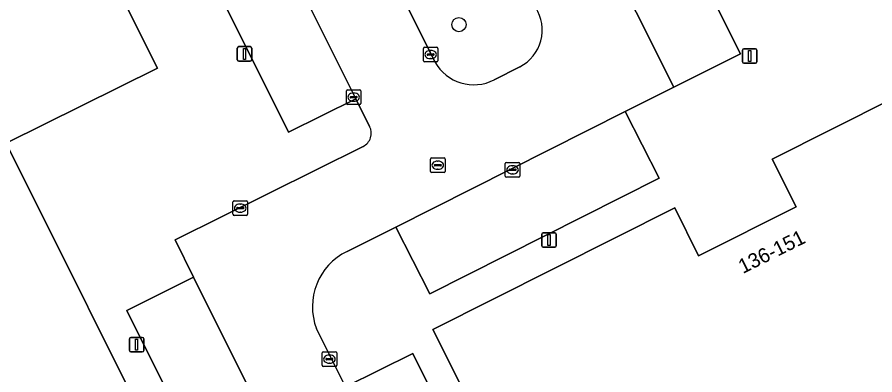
# Model space of a CAD drawing. Extents: x 158455 to 159797, y 387218 to 388672.
# Drawn here: x 159036.6 to 159095.6, y 387547.3 to 387572 of the extents above; entities that cross this region are included whole.
import ezdxf

# ---------------------------------------------------------------- set-up
doc = ezdxf.new("R2010")
doc.units = 0
for name, color, linetype in [('IMGEO_Berm_groen', 7, 'Continuous'), ('IMGEO_Boom', 7, 'Continuous'), ('IMGEO_Erf', 7, 'Continuous'), ('IMGEO_Kolk', 7, 'Continuous'), ('IMGEO_Lichtmast', 7, 'Continuous'), ('IMGEO_Pand', 7, 'Continuous'), ('IMGEO_Pand_nummerreeks', 7, 'Continuous'), ('IMGEO_Parkeervlak_open', 7, 'Continuous'), ('IMGEO_Rijbaan_lokaal_open', 7, 'Continuous'), ('IMGEO_Rioolput', 7, 'Continuous'), ('IMGEO_Voetpad_open', 7, 'Continuous')]:
    doc.layers.add(name, color=color, linetype=linetype)

msp = doc.modelspace()

# ---------------------------------------------------------------- linework, layer by layer
at = {"layer": 'IMGEO_Berm_groen'}
for points in [[(159058.095, 387600.913), (159051.06, 387597.547), (159065.368, 387568.879)], [(159069.448, 387567.645), (159071.213, 387568.537)]]:
    msp.add_lwpolyline(points, dxfattribs=at)
for centre, radius, start, end in [((159069.906, 387571.068), 2.848, 297.31811, 32.83656), ((159068.044, 387570.365), 3.061, 209.03921, 297.30481)]:
    msp.add_arc(centre, radius, start, end, dxfattribs=at)
at = {"layer": 'IMGEO_Boom'}
msp.add_circle((159067.018, 387571.442), 0.489, dxfattribs=at)
at = {"layer": 'IMGEO_Erf'}
for points in [[(159060.812, 387608.966), (159063.729, 387603.144), (159068.305, 387605.454), (159086.398, 387569.437), (159081.795, 387567.14), (159078.459, 387565.459), (159080.788, 387560.866), (159065.015, 387552.921), (159062.684, 387557.498), (159059.329, 387555.828)], [(159057.226, 387550.512), (159059.224, 387546.508), (159063.841, 387548.815), (159075.054, 387526.304), (159070.436, 387524.01), (159070.816, 387523.205)]]:
    msp.add_lwpolyline(points, dxfattribs=at)
msp.add_lwpolyline([(159076.762, 387527.453), (159065.218, 387550.45), (159081.872, 387558.822), (159083.509, 387555.537), (159090.218, 387558.905), (159088.568, 387562.191), (159105.222, 387570.559), (159116.77, 387547.552)], close=True, dxfattribs=at)
msp.add_arc((159061.145, 387552.036), 4.205, 115.59016, 201.24252, dxfattribs=at)
at = {"layer": 'IMGEO_Kolk'}
for p, q in [((159064.574, 387568.957), (159064.574, 387569.809)), ((159064.649, 387569.883), (159065.501, 387569.883)), ((159065.062, 387569.663), (159065.087, 387569.663)), ((159065.575, 387569.809), (159065.575, 387568.957)), ((159064.833, 387569.377), (159064.833, 387569.389)), ((159065.271, 387569.34), (159064.873, 387569.34)), ((159064.876, 387569.426), (159065.274, 387569.426)), ((159065.085, 387569.103), (159065.06, 387569.103)), ((159065.317, 387569.389), (159065.317, 387569.377)), ((159065.501, 387568.883), (159064.649, 387568.883)), ((159059.278, 387566.024), (159059.278, 387566.876)), ((159059.353, 387566.95), (159060.205, 387566.95)), ((159059.766, 387566.73), (159059.791, 387566.73)), ((159060.279, 387566.876), (159060.279, 387566.024)), ((159059.537, 387566.444), (159059.537, 387566.456)), ((159059.975, 387566.407), (159059.577, 387566.407)), ((159059.58, 387566.493), (159059.978, 387566.493)), ((159059.789, 387566.17), (159059.764, 387566.17)), ((159060.021, 387566.456), (159060.021, 387566.444)), ((159060.205, 387565.95), (159059.353, 387565.95)), ((159070.283, 387561.949), (159071.135, 387561.949)), ((159070.208, 387561.023), (159070.208, 387561.875)), ((159070.467, 387561.443), (159070.467, 387561.455)), ((159070.905, 387561.406), (159070.507, 387561.406)), ((159070.51, 387561.492), (159070.908, 387561.492)), ((159070.696, 387561.729), (159070.721, 387561.729)), ((159070.951, 387561.455), (159070.951, 387561.443)), ((159071.209, 387561.875), (159071.209, 387561.023)), ((159071.135, 387560.949), (159070.283, 387560.949)), ((159070.719, 387561.169), (159070.694, 387561.169)), ((159051.479, 387558.39), (159051.479, 387559.242)), ((159051.554, 387559.316), (159052.406, 387559.316)), ((159051.967, 387559.096), (159051.992, 387559.096)), ((159052.48, 387559.242), (159052.48, 387558.39)), ((159051.738, 387558.81), (159051.738, 387558.822)), ((159052.176, 387558.773), (159051.778, 387558.773)), ((159051.781, 387558.859), (159052.179, 387558.859)), ((159051.99, 387558.536), (159051.965, 387558.536)), ((159052.222, 387558.822), (159052.222, 387558.81)), ((159052.406, 387558.316), (159051.554, 387558.316)), ((159057.609, 387547.998), (159057.609, 387548.85)), ((159057.684, 387548.924), (159058.536, 387548.924)), ((159057.868, 387548.418), (159057.868, 387548.43)), ((159058.306, 387548.381), (159057.908, 387548.381)), ((159057.911, 387548.467), (159058.309, 387548.467)), ((159058.097, 387548.704), (159058.122, 387548.704)), ((159058.352, 387548.43), (159058.352, 387548.418)), ((159058.61, 387548.85), (159058.61, 387547.998)), ((159058.536, 387547.924), (159057.684, 387547.924)), ((159058.12, 387548.144), (159058.095, 387548.144))]:
    msp.add_line(p, q, dxfattribs=at)
for points in [[(159064.574, 387568.957), (159064.574, 387569.809)], [(159064.649, 387569.883), (159065.501, 387569.883)], [(159065.575, 387569.809), (159065.575, 387568.957)], [(159065.501, 387568.883), (159064.649, 387568.883)], [(159059.278, 387566.024), (159059.278, 387566.876)], [(159059.353, 387566.95), (159060.205, 387566.95)], [(159060.279, 387566.876), (159060.279, 387566.024)], [(159060.205, 387565.95), (159059.353, 387565.95)], [(159070.283, 387561.949), (159071.135, 387561.949)], [(159070.208, 387561.023), (159070.208, 387561.875)], [(159071.209, 387561.875), (159071.209, 387561.023)], [(159071.135, 387560.949), (159070.283, 387560.949)], [(159051.479, 387558.39), (159051.479, 387559.242)], [(159051.554, 387559.316), (159052.406, 387559.316)], [(159052.48, 387559.242), (159052.48, 387558.39)], [(159052.406, 387558.316), (159051.554, 387558.316)], [(159057.609, 387547.998), (159057.609, 387548.85)], [(159057.684, 387548.924), (159058.536, 387548.924)], [(159058.61, 387548.85), (159058.61, 387547.998)], [(159058.536, 387547.924), (159057.684, 387547.924)]]:
    msp.add_lwpolyline(points, dxfattribs=at)
for centre, radius, start, end in [((159064.651, 387569.807), 0.0765, 91.55205, 178.44795), ((159064.651, 387569.807), 0.0765, 91.55205, 178.44795), ((159065.499, 387569.807), 0.0765, 1.55205, 88.44795), ((159065.499, 387569.807), 0.0765, 1.55205, 88.44795), ((159064.873, 387569.386), 0.0403, 85.87752, 175.75265), ((159064.87, 387569.376), 0.0366, 178.93798, 274.71019), ((159065.274, 387569.383), 0.043, 264.86636, 352.45326), ((159065.278, 387569.388), 0.0386, 1.73085, 96.63898), ((159064.651, 387568.959), 0.0765, 181.55205, 268.44795), ((159064.651, 387568.959), 0.0765, 181.55205, 268.44795), ((159065.499, 387568.959), 0.0765, 271.55205, 358.44795), ((159065.499, 387568.959), 0.0765, 271.55205, 358.44795), ((159059.355, 387566.874), 0.0765, 91.55205, 178.44795), ((159059.355, 387566.874), 0.0765, 91.55205, 178.44795), ((159060.203, 387566.874), 0.0765, 1.55205, 88.44795), ((159060.203, 387566.874), 0.0765, 1.55205, 88.44795), ((159059.577, 387566.453), 0.0403, 85.87752, 175.75265), ((159059.574, 387566.443), 0.0366, 178.93798, 274.71019), ((159059.978, 387566.45), 0.043, 264.86636, 352.45326), ((159059.982, 387566.455), 0.0386, 1.73085, 96.63898), ((159059.355, 387566.026), 0.0765, 181.55205, 268.44795), ((159059.355, 387566.026), 0.0765, 181.55205, 268.44795), ((159060.203, 387566.026), 0.0765, 271.55205, 358.44795), ((159060.203, 387566.026), 0.0765, 271.55205, 358.44795), ((159070.285, 387561.873), 0.0765, 91.55205, 178.44795), ((159070.285, 387561.873), 0.0765, 91.55205, 178.44795), ((159071.133, 387561.873), 0.0765, 1.55205, 88.44795), ((159071.133, 387561.873), 0.0765, 1.55205, 88.44795), ((159070.507, 387561.452), 0.0403, 85.87752, 175.75265), ((159070.504, 387561.442), 0.0366, 178.93798, 274.71019), ((159070.908, 387561.449), 0.043, 264.86636, 352.45326), ((159070.912, 387561.454), 0.0386, 1.73085, 96.63898), ((159070.285, 387561.025), 0.0765, 181.55205, 268.44795), ((159070.285, 387561.025), 0.0765, 181.55205, 268.44795), ((159071.133, 387561.025), 0.0765, 271.55205, 358.44795), ((159071.133, 387561.025), 0.0765, 271.55205, 358.44795), ((159051.556, 387559.24), 0.0765, 91.55205, 178.44795), ((159051.556, 387559.24), 0.0765, 91.55205, 178.44795), ((159052.404, 387559.24), 0.0765, 1.55205, 88.44795), ((159052.404, 387559.24), 0.0765, 1.55205, 88.44795), ((159051.556, 387558.392), 0.0765, 181.55205, 268.44795), ((159051.556, 387558.392), 0.0765, 181.55205, 268.44795), ((159051.778, 387558.819), 0.0403, 85.87752, 175.75265), ((159051.775, 387558.809), 0.0366, 178.93798, 274.71019), ((159052.179, 387558.816), 0.043, 264.86636, 352.45326), ((159052.183, 387558.821), 0.0386, 1.73085, 96.63898), ((159052.404, 387558.392), 0.0765, 271.55205, 358.44795), ((159052.404, 387558.392), 0.0765, 271.55205, 358.44795), ((159057.686, 387548.848), 0.0765, 91.55205, 178.44795), ((159057.686, 387548.848), 0.0765, 91.55205, 178.44795), ((159057.908, 387548.427), 0.0403, 85.87752, 175.75265), ((159057.905, 387548.417), 0.0366, 178.93798, 274.71019), ((159058.309, 387548.424), 0.043, 264.86636, 352.45326), ((159058.313, 387548.429), 0.0386, 1.73085, 96.63898), ((159058.534, 387548.848), 0.0765, 1.55205, 88.44795), ((159058.534, 387548.848), 0.0765, 1.55205, 88.44795), ((159057.686, 387548), 0.0765, 181.55205, 268.44795), ((159057.686, 387548), 0.0765, 181.55205, 268.44795), ((159058.534, 387548), 0.0765, 271.55205, 358.44795), ((159058.534, 387548), 0.0765, 271.55205, 358.44795)]:
    msp.add_arc(centre, radius, start, end, dxfattribs=at)
for centre, major_axis, ratio, start_param, end_param in [((159065.061, 387569.383), (-0.387, 0.002), 0.722429, 4.712389, 7.853982), ((159065.086, 387569.383), (-0.39, 0.002), 0.717154, 1.570796, 4.712389), ((159059.765, 387566.45), (-0.387, 0.002), 0.722429, 4.712389, 7.853982), ((159059.79, 387566.45), (-0.39, 0.002), 0.717154, 1.570796, 4.712389), ((159070.695, 387561.449), (-0.387, 0.002), 0.722429, 4.712389, 7.853982), ((159070.72, 387561.449), (-0.39, 0.002), 0.717154, 1.570796, 4.712389), ((159051.966, 387558.816), (-0.387, 0.002), 0.722429, 4.712389, 7.853982), ((159051.991, 387558.816), (-0.39, 0.002), 0.717154, 1.570796, 4.712389), ((159058.096, 387548.424), (-0.387, 0.002), 0.722429, 4.712389, 7.853982), ((159058.121, 387548.424), (-0.39, 0.002), 0.717154, 1.570796, 4.712389)]:
    msp.add_ellipse(centre, major_axis=major_axis, ratio=ratio, start_param=start_param, end_param=end_param, dxfattribs=at)
at = {"layer": 'IMGEO_Lichtmast'}
for p, q in [((159051.777, 387569.028), (159051.777, 387569.828)), ((159051.777, 387569.828), (159051.777, 387569.028)), ((159051.877, 387569.928), (159052.667, 387569.928)), ((159052.667, 387569.928), (159051.877, 387569.928)), ((159052.767, 387569.828), (159052.767, 387569.028)), ((159052.767, 387569.028), (159052.767, 387569.828)), ((159086.527, 387568.883), (159086.527, 387569.683)), ((159086.527, 387569.683), (159086.527, 387568.883)), ((159086.627, 387569.783), (159087.417, 387569.783)), ((159087.417, 387569.783), (159086.627, 387569.783)), ((159087.517, 387569.683), (159087.517, 387568.883)), ((159087.517, 387568.883), (159087.517, 387569.683)), ((159052.667, 387568.928), (159051.877, 387568.928)), ((159051.877, 387568.928), (159052.667, 387568.928)), ((159087.417, 387568.783), (159086.627, 387568.783)), ((159086.627, 387568.783), (159087.417, 387568.783)), ((159072.718, 387556.218), (159072.718, 387557.018)), ((159072.718, 387557.018), (159072.718, 387556.218)), ((159072.818, 387557.118), (159073.608, 387557.118)), ((159073.608, 387557.118), (159072.818, 387557.118)), ((159073.708, 387557.018), (159073.708, 387556.218)), ((159073.708, 387556.218), (159073.708, 387557.018)), ((159073.608, 387556.118), (159072.818, 387556.118)), ((159072.818, 387556.118), (159073.608, 387556.118)), ((159044.351, 387549.016), (159044.351, 387549.816)), ((159044.351, 387549.816), (159044.351, 387549.016)), ((159044.451, 387549.916), (159045.241, 387549.916)), ((159045.241, 387549.916), (159044.451, 387549.916)), ((159045.341, 387549.816), (159045.341, 387549.016)), ((159045.341, 387549.016), (159045.341, 387549.816)), ((159045.241, 387548.916), (159044.451, 387548.916)), ((159044.451, 387548.916), (159045.241, 387548.916))]:
    msp.add_line(p, q, dxfattribs=at)
for points in [[(159052.197, 387569.803), (159052.347, 387569.803), (159052.347, 387569.053), (159052.197, 387569.053), (159052.197, 387569.803)], [(159086.947, 387569.658), (159087.097, 387569.658), (159087.097, 387568.908), (159086.947, 387568.908), (159086.947, 387569.658)], [(159073.138, 387556.993), (159073.288, 387556.993), (159073.288, 387556.243), (159073.138, 387556.243), (159073.138, 387556.993)], [(159044.771, 387549.791), (159044.921, 387549.791), (159044.921, 387549.041), (159044.771, 387549.041), (159044.771, 387549.791)]]:
    msp.add_lwpolyline(points, dxfattribs=at)
for centre, start, end in [((159051.877, 387569.828), 90, 180), ((159051.877, 387569.828), 90, 180), ((159052.667, 387569.828), 0, 90), ((159052.667, 387569.828), 360, 90), ((159086.627, 387569.683), 90, 180), ((159086.627, 387569.683), 90, 180), ((159087.417, 387569.683), 0, 90), ((159087.417, 387569.683), 360, 90), ((159051.877, 387569.028), 180, 270), ((159051.877, 387569.028), 180, 270), ((159052.667, 387569.028), 270, 0), ((159052.667, 387569.028), 270, 0), ((159086.627, 387568.883), 180, 270), ((159086.627, 387568.883), 180, 270), ((159087.417, 387568.883), 270, 0), ((159087.417, 387568.883), 270, 0), ((159072.818, 387557.018), 90, 180), ((159072.818, 387557.018), 90, 180), ((159073.608, 387557.018), 0, 90), ((159073.608, 387557.018), 360, 90), ((159072.818, 387556.218), 180, 270), ((159072.818, 387556.218), 180, 270), ((159073.608, 387556.218), 270, 0), ((159073.608, 387556.218), 270, 0), ((159044.451, 387549.816), 90, 180), ((159044.451, 387549.816), 90, 180), ((159045.241, 387549.816), 0, 90), ((159045.241, 387549.816), 360, 90), ((159044.451, 387549.016), 180, 270), ((159044.451, 387549.016), 180, 270), ((159045.241, 387549.016), 270, 0), ((159045.241, 387549.016), 270, 0)]:
    msp.add_arc(centre, 0.1, start, end, dxfattribs=at)
at = {"layer": 'IMGEO_Pand'}
msp.add_lwpolyline([(159058.387, 387518.146), (159035.885, 387563.273), (159046.292, 387568.445), (159042.437, 387576.164), (159045.036, 387577.453), (159043.522, 387580.505), (159041.691, 387584.196), (159042.727, 387584.706), (159042.849, 387584.766), (159041.077, 387588.368), (159039.354, 387588.968), (159038.713, 387590.252), (159038.979, 387590.375), (159038.833, 387590.689), (159038.558, 387590.562), (159037.103, 387593.478), (159037.375, 387593.611), (159037.223, 387593.924), (159036.947, 387593.79), (159024.254, 387619.231)], dxfattribs=at)
msp.add_lwpolyline([(159105.222, 387570.559), (159088.568, 387562.191), (159090.218, 387558.905), (159083.509, 387555.537), (159081.872, 387558.822), (159065.218, 387550.45), (159076.762, 387527.453), (159116.77, 387547.552)], close=True, dxfattribs=at)
at = {"layer": 'IMGEO_Parkeervlak_open'}
for points in [[(159063.729, 387603.144), (159081.795, 387567.14), (159086.398, 387569.437), (159068.305, 387605.454)], [(159043.577, 387587.533), (159055.289, 387564.036), (159059.923, 387566.332), (159048.183, 387589.84)], [(159078.459, 387565.459), (159062.684, 387557.498), (159065.015, 387552.921), (159080.788, 387560.866)], [(159044.168, 387551.777), (159059.902, 387520.259), (159064.471, 387522.54), (159048.758, 387554.057)], [(159059.224, 387546.508), (159070.436, 387524.01), (159075.054, 387526.304), (159063.841, 387548.815)]]:
    msp.add_lwpolyline(points, close=True, dxfattribs=at)
at = {"layer": 'IMGEO_Rijbaan_lokaal_open'}
for points in [[(159016.32, 387653.549), (159017.451, 387651.175), (159018.981, 387648.425), (159042.17, 387601.935), (159048.183, 387589.84), (159059.923, 387566.332), (159060.876, 387564.44)], [(159065.368, 387568.879), (159051.06, 387597.547), (159050.035, 387599.601), (159026.374, 387647.012)], [(159059.329, 387555.828), (159062.684, 387557.498), (159078.459, 387565.459), (159081.795, 387567.14), (159063.729, 387603.144), (159060.812, 387608.966)], [(159071.213, 387568.537), (159069.448, 387567.645)], [(159060.432, 387563.065), (159047.502, 387556.627), (159048.758, 387554.057), (159064.471, 387522.54), (159064.805, 387521.931), (159064.842, 387521.858), (159068.262, 387515.015), (159070.598, 387510.318), (159075.753, 387513.481), (159075.522, 387513.904), (159073.295, 387518.294)], [(159070.816, 387523.205), (159070.436, 387524.01), (159059.224, 387546.508), (159057.226, 387550.512)]]:
    msp.add_lwpolyline(points, dxfattribs=at)
for centre, radius, start, end in [((159069.906, 387571.068), 2.848, 297.31811, 32.83656), ((159068.044, 387570.365), 3.061, 209.03921, 297.30481), ((159059.967, 387563.974), 1.022, 297.09379, 27.11473), ((159061.145, 387552.036), 4.205, 115.59016, 201.24252)]:
    msp.add_arc(centre, radius, start, end, dxfattribs=at)
at = {"layer": 'IMGEO_Rioolput'}
for p, q in [((159065.067, 387561.34), (159065.067, 387562.192)), ((159065.142, 387562.266), (159065.994, 387562.266)), ((159065.555, 387562.046), (159065.58, 387562.046)), ((159066.068, 387562.192), (159066.068, 387561.34)), ((159065.326, 387561.76), (159065.326, 387561.772)), ((159065.764, 387561.723), (159065.366, 387561.723)), ((159065.369, 387561.809), (159065.767, 387561.809)), ((159065.578, 387561.486), (159065.553, 387561.486)), ((159065.81, 387561.772), (159065.81, 387561.76)), ((159065.994, 387561.266), (159065.142, 387561.266))]:
    msp.add_line(p, q, dxfattribs=at)
for points in [[(159065.067, 387561.34), (159065.067, 387562.192)], [(159065.142, 387562.266), (159065.994, 387562.266)], [(159066.068, 387562.192), (159066.068, 387561.34)], [(159065.994, 387561.266), (159065.142, 387561.266)]]:
    msp.add_lwpolyline(points, dxfattribs=at)
for centre, radius, start, end in [((159065.144, 387562.19), 0.0765, 91.55205, 178.44795), ((159065.144, 387562.19), 0.0765, 91.55205, 178.44795), ((159065.992, 387562.19), 0.0765, 1.55205, 88.44795), ((159065.992, 387562.19), 0.0765, 1.55205, 88.44795), ((159065.144, 387561.342), 0.0765, 181.55205, 268.44795), ((159065.144, 387561.342), 0.0765, 181.55205, 268.44795), ((159065.366, 387561.769), 0.0403, 85.87752, 175.75265), ((159065.363, 387561.759), 0.0366, 178.93798, 274.71019), ((159065.767, 387561.766), 0.043, 264.86636, 352.45326), ((159065.771, 387561.771), 0.0386, 1.73085, 96.63898), ((159065.992, 387561.342), 0.0765, 271.55205, 358.44795), ((159065.992, 387561.342), 0.0765, 271.55205, 358.44795)]:
    msp.add_arc(centre, radius, start, end, dxfattribs=at)
for centre, major_axis, ratio, start_param, end_param in [((159065.554, 387561.766), (-0.387, 0.002), 0.722429, 4.712389, 7.853982), ((159065.579, 387561.766), (-0.39, 0.002), 0.717154, 1.570796, 4.712389)]:
    msp.add_ellipse(centre, major_axis=major_axis, ratio=ratio, start_param=start_param, end_param=end_param, dxfattribs=at)
at = {"layer": 'IMGEO_Voetpad_open'}
for points in [[(159060.876, 387564.44), (159059.923, 387566.332), (159055.289, 387564.036), (159043.577, 387587.533), (159048.183, 387589.84), (159042.17, 387601.935), (159037.554, 387599.613), (159014.372, 387646.136), (159018.981, 387648.425), (159017.451, 387651.175), (159016.32, 387653.549)], [(159024.254, 387619.231), (159036.947, 387593.79), (159037.223, 387593.924), (159037.375, 387593.611), (159037.103, 387593.478), (159038.558, 387590.562), (159038.833, 387590.689), (159038.979, 387590.375), (159038.713, 387590.252), (159039.354, 387588.968), (159041.077, 387588.368), (159042.849, 387584.766), (159042.727, 387584.706), (159041.691, 387584.196), (159043.522, 387580.505), (159045.036, 387577.453), (159042.437, 387576.164), (159046.292, 387568.445), (159035.885, 387563.273), (159058.387, 387518.146)], [(159064.842, 387521.858), (159064.805, 387521.931), (159064.471, 387522.54), (159059.902, 387520.259), (159044.168, 387551.777), (159048.758, 387554.057), (159047.502, 387556.627), (159060.432, 387563.065)]]:
    msp.add_lwpolyline(points, dxfattribs=at)
msp.add_arc((159059.967, 387563.974), 1.022, 297.09379, 27.11473, dxfattribs=at)

# ---------------------------------------------------------------- texts
at = {"layer": 'IMGEO_Pand_nummerreeks'}
msp.add_text('136-151', height=1, rotation=26.45919, dxfattribs=at).set_placement((159086.551, 387554.28))

doc.saveas('drawing.dxf')
